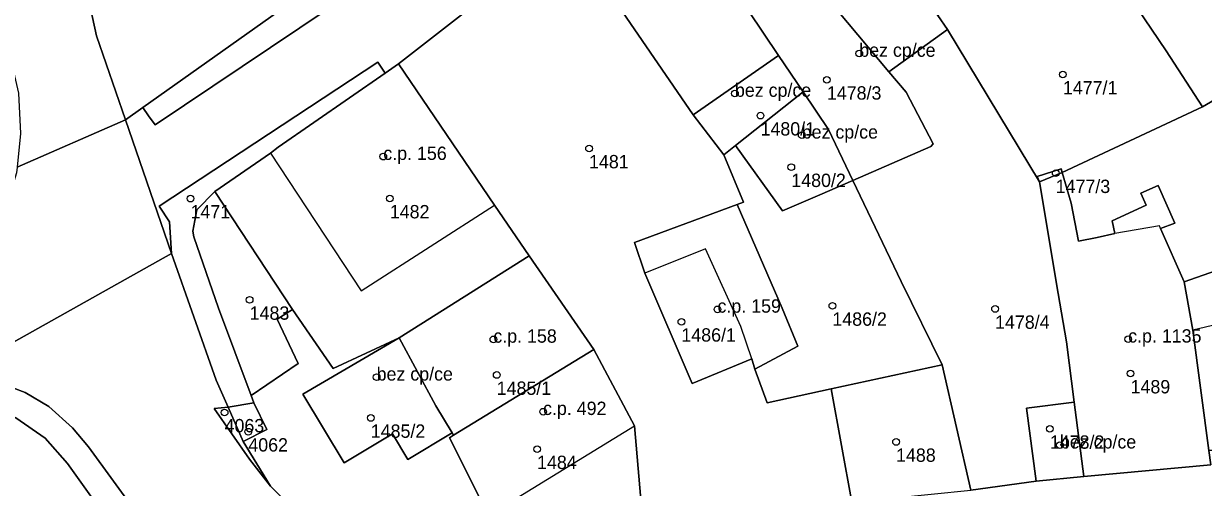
# Model space of a CAD drawing. Extents: x -878211 to -870363, y -1058464 to -1052522.
# Drawn here: x -874853.2 to -874764.7, y -1056309.4 to -1056274.6 of the extents above; entities that cross this region are included whole.
import ezdxf

# ---------------------------------------------------------------- set-up
doc = ezdxf.new("R2010")
doc.units = 0
for name, color, linetype in [('Vrstva 50', 7, 'Continuous'), ('Vrstva 51', 7, 'Continuous'), ('Vrstva 52', 7, 'Continuous')]:
    doc.layers.add(name, color=color, linetype=linetype)

msp = doc.modelspace()

# ---------------------------------------------------------------- linework, layer by layer
at = {"layer": 'Vrstva 50'}
for centre in [(-874790.49, -1056276.87994), (-874792.92, -1056278.84994), (-874775.21, -1056278.45994), (-874799.82, -1056279.87994), (-874797.9, -1056281.53994), (-874794.81, -1056283.00994), (-874810.77, -1056283.99994), (-874826.21, -1056284.60994), (-874795.59, -1056285.39994), (-874775.75, -1056285.84994), (-874825.72, -1056287.74994), (-874840.68, -1056287.75994), (-874836.24, -1056295.34994), (-874801.13, -1056296.05994), (-874792.51, -1056295.79994), (-874780.3, -1056296.02994), (-874803.84, -1056296.98994), (-874817.95, -1056298.30994), (-874770.31, -1056298.29994), (-874817.7, -1056300.97994), (-874770.13, -1056300.86994), (-874826.71, -1056301.14994), (-874838.12, -1056303.78994), (-874827.15, -1056304.19994), (-874814.22, -1056303.72994), (-874836.34, -1056305.22994), (-874776.19, -1056305.01994), (-874787.73, -1056305.99994), (-874775.43, -1056306.23994), (-874814.67, -1056306.53994)]:
    msp.add_circle(centre, 0.25, dxfattribs=at)
at = {"layer": 'Vrstva 51'}
for points in [[(-874850.19, -1056216.28), (-874853.32, -1056220.08), (-874855.58, -1056224.18), (-874856.86, -1056227.82), (-874857.35, -1056231.35), (-874856.91, -1056236.6), (-874848.78, -1056262.77), (-874848.2, -1056273.39), (-874847.73, -1056275.56), (-874845.56, -1056281.86), (-874844.25, -1056280.92), (-874834.05, -1056273.7), (-874843.68, -1056260.27), (-874848.93, -1056253.79), (-874849.6, -1056251.68), (-874852.13, -1056243.74), (-874852.97, -1056239.31), (-874852.57, -1056233.37), (-874851.84, -1056229.63), (-874850.44, -1056226.24), (-874848.68, -1056223.19), (-874841.19, -1056214.37)], [(-874864, -1056217.11), (-874864.01, -1056219.12), (-874864.41, -1056221.37), (-874865.62, -1056226.28), (-874867, -1056232.85), (-874867.43, -1056240.19), (-874866.25, -1056246.73), (-874864.84, -1056251.02), (-874861.84, -1056258.47), (-874857.01, -1056270.57), (-874854.05, -1056277.91), (-874853.59, -1056279.86), (-874853.44, -1056282.88), (-874853.69, -1056285.39), (-874845.56, -1056281.86), (-874847.73, -1056275.56), (-874848.2, -1056273.39), (-874848.78, -1056262.77), (-874856.91, -1056236.6), (-874857.35, -1056231.35), (-874856.86, -1056227.82), (-874855.58, -1056224.18), (-874853.32, -1056220.08), (-874850.19, -1056216.28)], [(-874758.8, -1056235.95), (-874774.8, -1056226.8), (-874781.33, -1056232.94), (-874819.49, -1056266.24), (-874843.32, -1056282.22), (-874843.83, -1056281.55), (-874844.25, -1056280.92), (-874845.56, -1056281.86), (-874842.1, -1056291.88), (-874842.25, -1056289.49), (-874843.03, -1056288.33), (-874826.63, -1056277.52), (-874826.06, -1056278.35), (-874825.07, -1056277.66), (-874812.35, -1056267.76), (-874813.34, -1056266.5), (-874776.38, -1056238.68), (-874774.82, -1056237.8), (-874773.13, -1056237.53), (-874759.69, -1056240.67)], [(-874832.56, -1056311.43), (-874834.67, -1056309.32), (-874836.26, -1056307.28), (-874838.91, -1056303.5), (-874837.86, -1056303.39), (-874838.75, -1056301.38), (-874842.1, -1056291.88), (-874858.1, -1056300.81), (-874855.9, -1056301.24), (-874853.08, -1056302.3), (-874851.32, -1056303.35), (-874849.53, -1056304.93), (-874848.34, -1056306.37), (-874844.39, -1056311.78)], [(-874665.6, -1056299.74), (-874676.84, -1056300.28), (-874685.76, -1056300.9), (-874699.51, -1056302.36), (-874706.55, -1056302.57), (-874706.42, -1056300.93), (-874727.85, -1056303.96), (-874732.52, -1056304.58), (-874742.55, -1056305.8), (-874744.54, -1056305.94), (-874755.51, -1056306.86), (-874755.58, -1056305.95), (-874757.77, -1056306.08), (-874764.27, -1056306.63), (-874764.11, -1056307.71), (-874773.64, -1056308.59), (-874777.22, -1056308.94), (-874782.12, -1056309.61)], [(-874844.39, -1056311.78), (-874848.34, -1056306.37), (-874849.53, -1056304.93), (-874851.32, -1056303.35), (-874853.08, -1056302.3), (-874855.9, -1056301.24), (-874858.1, -1056300.81), (-874860.72, -1056300.76), (-874863.16, -1056301.35), (-874869.66, -1056304.44), (-874881.22, -1056310.9)], [(-874881.17, -1056312.72), (-874870.91, -1056307.13), (-874863.79, -1056303.61), (-874861.94, -1056303.05), (-874860.35, -1056302.69), (-874858.35, -1056302.75), (-874856.17, -1056303.24), (-874853.78, -1056304.19), (-874851.58, -1056305.71), (-874849.9, -1056307.62), (-874848.15, -1056310.07)]]:
    msp.add_lwpolyline(points, dxfattribs=at)
for points in [[(-874806.81, -1056253.24), (-874809.53, -1056255.52), (-874813.06, -1056258.59), (-874812.97, -1056258.71), (-874820.51, -1056265.01), (-874822.14, -1056265.94), (-874828.21, -1056269.92), (-874834.05, -1056273.7), (-874844.25, -1056280.92), (-874843.83, -1056281.55), (-874843.32, -1056282.22), (-874819.49, -1056266.24), (-874781.33, -1056232.94), (-874774.8, -1056226.8), (-874775.73, -1056225.73), (-874782.29, -1056231.86), (-874784.43, -1056233.86), (-874792, -1056240.39), (-874798.4, -1056246.21), (-874806.17, -1056252.71)], [(-874793.12, -1056271.09), (-874793.69, -1056271.76), (-874788.26, -1056278.25), (-874783.86, -1056275.07), (-874784.59, -1056274.03), (-874797.2, -1056256), (-874805.33, -1056262.24), (-874798.81, -1056273.68), (-874793.83, -1056269.82)], [(-874802.95, -1056281.49), (-874796.55, -1056277.03), (-874798.81, -1056273.68), (-874805.33, -1056262.24), (-874812.35, -1056267.76)], [(-874777.13, -1056286.1), (-874775.35, -1056285.53), (-874775.27, -1056285.79), (-874764.73, -1056280.88), (-874767.46, -1056276.69), (-874771.33, -1056270.93), (-874774.2, -1056266.84), (-874784.59, -1056274.03), (-874783.86, -1056275.07), (-874776.96, -1056286.51)], [(-874767.46, -1056276.69), (-874764.73, -1056280.88), (-874763.22, -1056280.01), (-874757.19, -1056276.98), (-874758.84, -1056272.05), (-874763.52, -1056266.77), (-874766.66, -1056268.23), (-874771.33, -1056270.93)], [(-874810.41, -1056299.08), (-874807.36, -1056304.78), (-874806.75, -1056311.76), (-874791.06, -1056310.51), (-874792.59, -1056302.01), (-874797.4, -1056303.06), (-874798.34, -1056300.54), (-874798.56, -1056299.76), (-874803.04, -1056301.63), (-874806.58, -1056293.34), (-874807.36, -1056291.06), (-874799.65, -1056288.2), (-874799.18, -1056288.03), (-874800.65, -1056284.47), (-874802.95, -1056281.49), (-874812.35, -1056267.76), (-874825.07, -1056277.66), (-874817.87, -1056288.24), (-874815.27, -1056292.06)], [(-874785.11, -1056283.85), (-874784.95, -1056283.66), (-874786.97, -1056279.79), (-874788.26, -1056278.25), (-874793.69, -1056271.76), (-874793.12, -1056271.09), (-874793.83, -1056269.82), (-874798.81, -1056273.68), (-874796.55, -1056277.03), (-874794.7, -1056279.76), (-874792.79, -1056282.58), (-874790.97, -1056286.39)], [(-874782.12, -1056309.61), (-874777.22, -1056308.94), (-874777.94, -1056303.47), (-874774.36, -1056303.02), (-874774.94, -1056298.49), (-874775.56, -1056294.88), (-874776.96, -1056286.51), (-874783.86, -1056275.07), (-874788.26, -1056278.25), (-874786.97, -1056279.79), (-874784.95, -1056283.66), (-874785.11, -1056283.85), (-874790.97, -1056286.39), (-874787.35, -1056293.96), (-874784.26, -1056300.23)], [(-874835.92, -1056303.06), (-874836.12, -1056302.52), (-874838.59, -1056295.96), (-874840.42, -1056290.63), (-874840.5, -1056290.2), (-874840.21, -1056288.59), (-874838.85, -1056287.22), (-874834.67, -1056284.35), (-874834.11, -1056283.91), (-874826.06, -1056278.35), (-874826.63, -1056277.52), (-874843.03, -1056288.33), (-874842.25, -1056289.49), (-874842.1, -1056291.88), (-874838.75, -1056301.38), (-874837.86, -1056303.39)], [(-874833.03, -1056296.06), (-874829.97, -1056300.5), (-874825.01, -1056298.2), (-874815.27, -1056292.06), (-874817.87, -1056288.24), (-874825.07, -1056277.66), (-874826.06, -1056278.35), (-874834.11, -1056283.91), (-874834.67, -1056284.35), (-874838.85, -1056287.22)], [(-874794.7, -1056279.76), (-874796.55, -1056277.03), (-874802.95, -1056281.49), (-874800.65, -1056284.47), (-874799.78, -1056283.78)], [(-874796.25, -1056288.68), (-874793.45, -1056287.47), (-874790.97, -1056286.39), (-874792.79, -1056282.58), (-874794.7, -1056279.76), (-874799.78, -1056283.78)], [(-874764.73, -1056280.88), (-874775.27, -1056285.79), (-874774.59, -1056288.09), (-874774.04, -1056290.94), (-874772.65, -1056290.67), (-874771.32, -1056290.37), (-874771.51, -1056289.42), (-874768.96, -1056288.26), (-874769.35, -1056287.34), (-874768.05, -1056286.78), (-874766.82, -1056289.6), (-874767.89, -1056290.01), (-874766.1, -1056294), (-874759.98, -1056291.86), (-874763.22, -1056280.01)], [(-874886.54, -1056301.59), (-874881.22, -1056310.9), (-874869.66, -1056304.44), (-874863.16, -1056301.35), (-874860.72, -1056300.76), (-874858.1, -1056300.81), (-874842.1, -1056291.88), (-874845.56, -1056281.86), (-874853.69, -1056285.39), (-874853.73, -1056285.82), (-874854.45, -1056288.11), (-874855.71, -1056290.27), (-874857.74, -1056292.06), (-874860.38, -1056293.34), (-874869.56, -1056295.77), (-874877.78, -1056298.18)], [(-874787.35, -1056293.96), (-874790.97, -1056286.39), (-874793.45, -1056287.47), (-874796.25, -1056288.68), (-874799.78, -1056283.78), (-874800.65, -1056284.47), (-874799.18, -1056288.03), (-874799.65, -1056288.2), (-874796.28, -1056295.97), (-874795.09, -1056298.83), (-874798.34, -1056300.54), (-874797.4, -1056303.06), (-874792.59, -1056302.01), (-874784.26, -1056300.23)], [(-874775.27, -1056285.79), (-874775.35, -1056285.53), (-874777.13, -1056286.1), (-874776.96, -1056286.51)], [(-874769.35, -1056287.34), (-874768.96, -1056288.26), (-874771.51, -1056289.42), (-874771.32, -1056290.37), (-874772.65, -1056290.67), (-874774.04, -1056290.94), (-874774.59, -1056288.09), (-874775.27, -1056285.79), (-874776.96, -1056286.51), (-874775.56, -1056294.88), (-874774.94, -1056298.49), (-874774.36, -1056303.02), (-874773.64, -1056308.59), (-874764.11, -1056307.71), (-874764.27, -1056306.63), (-874765.45, -1056297.61), (-874766.1, -1056294), (-874767.89, -1056290.01), (-874766.82, -1056289.6), (-874768.05, -1056286.78)], [(-874832.6, -1056300.12), (-874834.18, -1056296.79), (-874833.03, -1056296.06), (-874838.85, -1056287.22), (-874840.21, -1056288.59), (-874840.5, -1056290.2), (-874840.42, -1056290.63), (-874838.59, -1056295.96), (-874836.12, -1056302.52)], [(-874796.28, -1056295.97), (-874799.65, -1056288.2), (-874807.36, -1056291.06), (-874806.58, -1056293.34), (-874803.04, -1056301.63), (-874798.56, -1056299.76), (-874798.34, -1056300.54), (-874795.09, -1056298.83)], [(-874766.1, -1056294), (-874765.45, -1056297.61), (-874764.27, -1056306.63), (-874757.77, -1056306.08), (-874758.71, -1056296.02), (-874759.98, -1056291.86)], [(-874821.05, -1056305.31), (-874820.95, -1056305.48), (-874810.41, -1056299.08), (-874815.27, -1056292.06), (-874825.01, -1056298.2), (-874822.26, -1056303.29)], [(-874821.24, -1056305.68), (-874820.95, -1056305.48), (-874821.05, -1056305.31), (-874824.38, -1056307.31), (-874825.52, -1056305.39), (-874829.14, -1056307.57), (-874832.24, -1056302.43), (-874825.01, -1056298.2), (-874829.97, -1056300.5), (-874833.03, -1056296.06), (-874834.18, -1056296.79), (-874832.6, -1056300.12), (-874836.12, -1056302.52), (-874835.92, -1056303.06), (-874834.95, -1056305.06), (-874836.72, -1056305.96), (-874834.67, -1056309.32), (-874832.56, -1056311.43), (-874829.27, -1056313.6), (-874823.85, -1056315.82), (-874820.56, -1056316.43), (-874816.79, -1056316.35), (-874816.4, -1056315.83), (-874818.31, -1056311.52)], [(-874825.01, -1056298.2), (-874832.24, -1056302.43), (-874829.14, -1056307.57), (-874825.52, -1056305.39), (-874824.38, -1056307.31), (-874821.05, -1056305.31), (-874822.26, -1056303.29)], [(-874810.41, -1056299.08), (-874820.95, -1056305.48), (-874821.24, -1056305.68), (-874818.31, -1056311.52), (-874816.4, -1056315.83), (-874814.25, -1056315), (-874812.69, -1056314.16), (-874806.75, -1056311.76), (-874807.36, -1056304.78)], [(-874791.06, -1056310.51), (-874782.12, -1056309.61), (-874784.26, -1056300.23), (-874792.59, -1056302.01)], [(-874853.78, -1056304.19), (-874856.17, -1056303.24), (-874858.35, -1056302.75), (-874860.35, -1056302.69), (-874861.94, -1056303.05), (-874863.79, -1056303.61), (-874859.34, -1056317.55), (-874859.8, -1056319.18), (-874858.31, -1056324.95), (-874857.51, -1056327.46), (-874847.95, -1056325.13), (-874836.53, -1056327.36), (-874838.05, -1056324.25), (-874839.69, -1056321.22), (-874841.11, -1056319.16), (-874842.64, -1056317.17), (-874848.15, -1056310.07), (-874849.9, -1056307.62), (-874851.58, -1056305.71)], [(-874836.72, -1056305.96), (-874837.86, -1056303.39), (-874838.91, -1056303.5), (-874836.26, -1056307.28), (-874834.67, -1056309.32)], [(-874835.92, -1056303.06), (-874837.86, -1056303.39), (-874836.72, -1056305.96), (-874834.95, -1056305.06)], [(-874777.22, -1056308.94), (-874773.64, -1056308.59), (-874774.36, -1056303.02), (-874777.94, -1056303.47)]]:
    msp.add_lwpolyline(points, close=True, dxfattribs=at)
at = {"layer": 'Vrstva 52'}
for points in [[(-874797.2, -1056256), (-874805.33, -1056262.24), (-874798.81, -1056273.68), (-874793.83, -1056269.82), (-874793.12, -1056271.09), (-874793.69, -1056271.76), (-874788.26, -1056278.25), (-874783.86, -1056275.07), (-874784.59, -1056274.03)], [(-874812.35, -1056267.76), (-874802.95, -1056281.49), (-874796.55, -1056277.03), (-874798.81, -1056273.68), (-874805.33, -1056262.24)], [(-874798.81, -1056273.68), (-874796.55, -1056277.03), (-874794.7, -1056279.76), (-874792.79, -1056282.58), (-874790.97, -1056286.39), (-874785.11, -1056283.85), (-874784.95, -1056283.66), (-874786.97, -1056279.79), (-874788.26, -1056278.25), (-874793.69, -1056271.76), (-874793.12, -1056271.09), (-874793.83, -1056269.82)], [(-874817.87, -1056288.24), (-874825.07, -1056277.66), (-874826.06, -1056278.35), (-874834.11, -1056283.91), (-874834.67, -1056284.35), (-874827.86, -1056294.67), (-874827.53, -1056294.45)], [(-874802.95, -1056281.49), (-874800.65, -1056284.47), (-874799.78, -1056283.78), (-874794.7, -1056279.76), (-874796.55, -1056277.03)], [(-874799.78, -1056283.78), (-874796.25, -1056288.68), (-874793.45, -1056287.47), (-874790.97, -1056286.39), (-874792.79, -1056282.58), (-874794.7, -1056279.76)], [(-874775.35, -1056285.53), (-874777.13, -1056286.1), (-874776.96, -1056286.51), (-874775.56, -1056294.88), (-874774.94, -1056298.49), (-874774.36, -1056303.02), (-874773.64, -1056308.59), (-874764.11, -1056307.71), (-874764.27, -1056306.63), (-874765.45, -1056297.61), (-874766.1, -1056294), (-874767.89, -1056290.01), (-874767.97, -1056289.79), (-874771.32, -1056290.37), (-874772.65, -1056290.67), (-874774.04, -1056290.94), (-874774.59, -1056288.09), (-874775.27, -1056285.79)], [(-874802.02, -1056291.52), (-874806.58, -1056293.34), (-874803.04, -1056301.63), (-874798.56, -1056299.76), (-874799.39, -1056297.35)], [(-874821.05, -1056305.31), (-874820.95, -1056305.48), (-874810.41, -1056299.08), (-874815.27, -1056292.06), (-874825.01, -1056298.2), (-874822.26, -1056303.29)], [(-874765.45, -1056297.61), (-874764.27, -1056306.63), (-874757.77, -1056306.08), (-874758.71, -1056296.02)], [(-874822.26, -1056303.29), (-874825.01, -1056298.2), (-874832.24, -1056302.43), (-874829.14, -1056307.57), (-874825.52, -1056305.39), (-874824.38, -1056307.31), (-874821.05, -1056305.31)], [(-874821.24, -1056305.68), (-874818.31, -1056311.52), (-874816.53, -1056310.41), (-874807.36, -1056304.78), (-874810.41, -1056299.08), (-874820.95, -1056305.48)], [(-874777.94, -1056303.47), (-874777.22, -1056308.94), (-874773.64, -1056308.59), (-874774.36, -1056303.02)]]:
    msp.add_lwpolyline(points, close=True, dxfattribs=at)

# ---------------------------------------------------------------- texts
at = {"layer": 'Vrstva 50'}
for s, p in [('bez cp/ce', (-874790.49, -1056277.129)), ('bez cp/ce', (-874799.82, -1056280.129)), ('1478/3', (-874792.92, -1056280.339)), ('1477/1', (-874775.21, -1056279.949)), ('1480/1', (-874797.9, -1056283.029)), ('bez cp/ce', (-874794.81, -1056283.26)), ('c.p. 156', (-874826.21, -1056284.86)), ('1481', (-874810.77, -1056285.489)), ('1480/2', (-874795.59, -1056286.889)), ('1477/3', (-874775.75, -1056287.339)), ('1471', (-874840.68, -1056289.249)), ('1482', (-874825.72, -1056289.239)), ('c.p. 159', (-874801.13, -1056296.31)), ('1483', (-874836.24, -1056296.839)), ('1486/2', (-874792.51, -1056297.289)), ('1478/4', (-874780.3, -1056297.519)), ('c.p. 158', (-874817.95, -1056298.56)), ('1486/1', (-874803.84, -1056298.479)), ('c.p. 1135', (-874770.31, -1056298.55)), ('bez cp/ce', (-874826.71, -1056301.399)), ('1485/1', (-874817.7, -1056302.469)), ('1489', (-874770.13, -1056302.359)), ('c.p. 492', (-874814.22, -1056303.98)), ('4063', (-874838.12, -1056305.279)), ('1485/2', (-874827.15, -1056305.689)), ('4062', (-874836.34, -1056306.719)), ('1478/2', (-874776.19, -1056306.509)), ('bez cp/ce', (-874775.43, -1056306.49)), ('1488', (-874787.73, -1056307.489)), ('1484', (-874814.67, -1056308.029))]:
    msp.add_text(s, height=0.999996, dxfattribs=at).set_placement(p)

doc.saveas('drawing.dxf')
